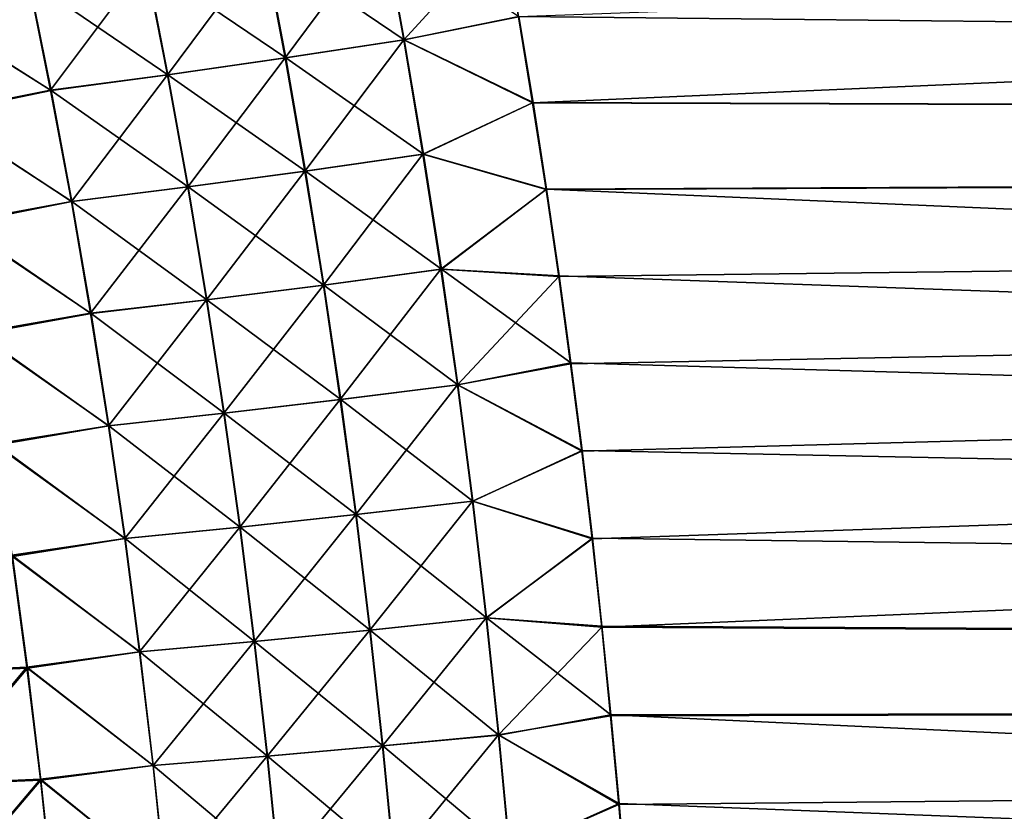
# Model space of a CAD drawing. Header units: metres. Extents: x -22 to 72, y -237 to 23.
# Tile 257 of 363: x 26.74 to 29.44, y 2.72 to 4.89. Entities that reach past the tile are written whole.
import ezdxf

# ---------------------------------------------------------------- set-up
doc = ezdxf.new("R2010")
doc.units = ezdxf.units.M
doc.layers.add('solid_509588_MEDIA_SW0001', color=7, linetype='CONTINUOUS')

msp = doc.modelspace()

# ---------------------------------------------------------------- linework, layer by layer
at = {"layer": 'solid_509588_MEDIA_SW0001'}
for points in [[(59.700001, 6.050081, 64.390388), (59.700001, 4.566034, 64.002403), (27.933525, 5.83762, 64.32769)], [(59.700001, 6.050081, 104.609612), (28.108681, 4.901405, 104.919998), (28.147564, 4.664878, 104.975327)], [(59.700001, 4.566034, 104.997597), (59.700001, 6.050081, 104.609612), (28.147564, 4.664878, 104.975327)], [(59.700001, 4.566034, 64.002403), (27.980946, 5.605196, 64.261871), (27.933525, 5.83762, 64.32769)], [(59.700001, 4.566034, 64.002403), (28.02614, 5.371862, 64.198692), (27.980946, 5.605196, 64.261871)], [(59.700001, 4.566034, 64.002403), (28.069155, 5.137593, 64.138145), (28.02614, 5.371862, 64.198692)], [(27.737408, 5.150652, 104.867119), (27.411051, 5.097554, 104.90715), (27.469227, 4.788699, 104.98156)], [(27.73889, 5.150654, 64.132881), (27.795567, 4.838555, 64.056557), (27.412451, 5.097539, 64.092842)], [(27.794128, 4.838572, 104.943443), (27.737408, 5.150652, 104.867119), (27.469227, 4.788699, 104.98156)], [(27.794128, 4.838572, 104.943443), (28.067711, 5.136972, 104.862015), (27.737408, 5.150652, 104.867119)], [(27.73889, 5.150654, 64.132881), (28.110037, 4.902364, 64.080231), (27.795567, 4.838555, 64.056557)], [(27.794128, 4.838572, 104.943443), (28.108681, 4.901405, 104.919998), (28.067711, 5.136972, 104.862015)], [(59.700001, 4.566034, 64.002403), (28.110037, 4.902364, 64.080231), (28.069155, 5.137593, 64.138145)], [(27.411051, 5.097554, 104.90715), (27.086626, 5.048226, 104.964111), (27.146227, 4.742342, 105.036552)], [(27.412451, 5.097539, 64.092842), (27.470585, 4.788664, 64.018425), (27.087944, 5.048195, 64.035858)], [(27.469227, 4.788699, 104.98156), (27.411051, 5.097554, 104.90715), (27.146227, 4.742342, 105.036552)], [(27.795567, 4.838555, 64.056557), (27.470585, 4.788664, 64.018425), (27.412451, 5.097539, 64.092842)], [(27.086626, 5.048226, 104.964111), (26.76502, 5.002804, 105.037849), (26.826017, 4.69963, 105.108276)], [(27.087944, 5.048195, 64.035858), (27.147507, 4.742291, 63.963413), (26.766258, 5.002758, 63.962101)], [(27.146227, 4.742342, 105.036552), (27.086626, 5.048226, 104.964111), (26.826017, 4.69963, 105.108276)], [(27.470585, 4.788664, 64.018425), (27.147507, 4.742291, 63.963413), (27.087944, 5.048195, 64.035858)], [(26.452246, 4.937495, 105.133766), (26.826017, 4.69963, 105.108276), (26.76502, 5.002804, 105.037849)], [(26.766258, 5.002758, 63.962101), (26.827219, 4.699564, 63.891678), (26.454348, 4.932991, 63.865124)], [(27.147507, 4.742291, 63.963413), (26.827219, 4.699564, 63.891678), (26.766258, 5.002758, 63.962101)], [(26.452246, 4.937495, 105.133766), (26.513973, 4.638118, 105.201462), (26.826017, 4.69963, 105.108276)], [(26.827219, 4.699564, 63.891678), (26.515926, 4.633845, 63.797546), (26.454348, 4.932991, 63.865124)], [(27.794128, 4.838572, 104.943443), (28.147564, 4.664878, 104.975327), (28.108681, 4.901405, 104.919998)], [(27.795567, 4.838555, 64.056557), (28.110037, 4.902364, 64.080231), (28.148829, 4.666151, 64.024963)], [(59.700001, 4.566034, 64.002403), (28.148829, 4.666151, 64.024963), (28.110037, 4.902364, 64.080231)], [(27.794128, 4.838572, 104.943443), (27.469227, 4.788699, 104.98156), (27.523491, 4.477977, 105.051483)], [(27.795567, 4.838555, 64.056557), (27.848392, 4.524573, 63.984837), (27.470585, 4.788664, 64.018425)], [(27.847017, 4.524604, 105.015152), (27.794128, 4.838572, 104.943443), (27.523491, 4.477977, 105.051483)], [(27.847017, 4.524604, 105.015152), (28.147564, 4.664878, 104.975327), (27.794128, 4.838572, 104.943443)], [(27.795567, 4.838555, 64.056557), (28.148829, 4.666151, 64.024963), (27.848392, 4.524573, 63.984837)], [(27.469227, 4.788699, 104.98156), (27.146227, 4.742342, 105.036552), (27.201843, 4.434616, 105.104637)], [(27.470585, 4.788664, 64.018425), (27.524792, 4.477927, 63.948498), (27.147507, 4.742291, 63.963413)], [(27.523491, 4.477977, 105.051483), (27.469227, 4.788699, 104.98156), (27.201843, 4.434616, 105.104637)], [(27.848392, 4.524573, 63.984837), (27.524792, 4.477927, 63.948498), (27.470585, 4.788664, 64.018425)], [(27.146227, 4.742342, 105.036552), (26.826017, 4.69963, 105.108276), (26.882956, 4.39464, 105.174454)], [(27.147507, 4.742291, 63.963413), (27.203068, 4.434549, 63.895332), (26.827219, 4.699564, 63.891678)], [(27.201843, 4.434616, 105.104637), (27.146227, 4.742342, 105.036552), (26.882956, 4.39464, 105.174454)], [(27.524792, 4.477927, 63.948498), (27.203068, 4.434549, 63.895332), (27.147507, 4.742291, 63.963413)], [(26.513973, 4.638118, 105.201462), (26.882956, 4.39464, 105.174454), (26.826017, 4.69963, 105.108276)], [(26.827219, 4.699564, 63.891678), (26.884106, 4.394558, 63.825493), (26.515926, 4.633845, 63.797546)], [(27.203068, 4.434549, 63.895332), (26.884106, 4.394558, 63.825493), (26.827219, 4.699564, 63.891678)], [(27.847017, 4.524604, 105.015152), (28.184401, 4.427372, 105.027992), (28.147564, 4.664878, 104.975327)], [(27.848392, 4.524573, 63.984837), (28.148829, 4.666151, 64.024963), (28.185575, 4.42893, 63.972347)], [(59.700001, 4.566034, 104.997597), (28.147564, 4.664878, 104.975327), (28.184401, 4.427372, 105.027992)], [(59.700001, 4.566034, 64.002403), (28.185575, 4.42893, 63.972347), (28.148829, 4.666151, 64.024963)], [(26.513973, 4.638118, 105.201462), (26.571613, 4.336984, 105.265091), (26.882956, 4.39464, 105.174454)], [(26.884106, 4.394558, 63.825493), (26.573408, 4.332954, 63.734039), (26.515926, 4.633845, 63.797546)], [(59.700001, 4.566034, 104.997597), (28.184401, 4.427372, 105.027992), (28.219133, 4.189031, 105.07795)], [(59.700001, 4.566034, 64.002403), (59.700001, 3.057625, 63.723789), (28.185575, 4.42893, 63.972347)], [(59.700001, 4.566034, 104.997597), (28.219133, 4.189031, 105.07795), (28.251743, 3.949902, 105.125183)], [(59.700001, 4.566034, 104.997597), (28.251743, 3.949902, 105.125183), (28.282259, 3.709931, 105.169701)], [(59.700001, 4.566034, 104.997597), (28.282259, 3.709931, 105.169701), (28.310719, 3.469062, 105.211487)], [(59.700001, 4.566034, 104.997597), (28.310719, 3.469062, 105.211487), (28.337152, 3.227237, 105.250542)], [(59.700001, 3.057625, 105.276207), (59.700001, 4.566034, 104.997597), (28.337152, 3.227237, 105.250542)], [(27.847017, 4.524604, 105.015152), (27.523491, 4.477977, 105.051483), (27.573845, 4.165538, 105.116852)], [(27.848392, 4.524573, 63.984837), (27.897369, 4.208857, 63.917805), (27.524792, 4.477927, 63.948498)], [(27.896072, 4.208898, 105.082184), (27.847017, 4.524604, 105.015152), (27.573845, 4.165538, 105.116852)], [(27.896072, 4.208898, 105.082184), (28.184401, 4.427372, 105.027992), (27.847017, 4.524604, 105.015152)], [(27.848392, 4.524573, 63.984837), (28.185575, 4.42893, 63.972347), (27.897369, 4.208857, 63.917805)], [(27.523491, 4.477977, 105.051483), (27.201843, 4.434616, 105.104637), (27.253471, 4.125198, 105.168282)], [(27.524792, 4.477927, 63.948498), (27.575071, 4.16548, 63.883129), (27.203068, 4.434549, 63.895332)], [(27.573845, 4.165538, 105.116852), (27.523491, 4.477977, 105.051483), (27.253471, 4.125198, 105.168282)], [(27.897369, 4.208857, 63.917805), (27.575071, 4.16548, 63.883129), (27.524792, 4.477927, 63.948498)], [(27.201843, 4.434616, 105.104637), (26.882956, 4.39464, 105.174454), (26.935829, 4.087987, 105.236336)], [(27.203068, 4.434549, 63.895332), (27.254625, 4.125123, 63.831688), (26.884106, 4.394558, 63.825493)], [(27.253471, 4.125198, 105.168282), (27.201843, 4.434616, 105.104637), (26.935829, 4.087987, 105.236336)], [(27.575071, 4.16548, 63.883129), (27.254625, 4.125123, 63.831688), (27.203068, 4.434549, 63.895332)], [(27.897369, 4.208857, 63.917805), (28.185575, 4.42893, 63.972347), (28.220221, 4.190852, 63.922421)], [(59.700001, 3.057625, 63.723789), (28.220221, 4.190852, 63.922421), (28.185575, 4.42893, 63.972347)], [(27.896072, 4.208898, 105.082184), (28.219133, 4.189031, 105.07795), (28.184401, 4.427372, 105.027992)], [(26.571613, 4.336984, 105.265091), (26.935829, 4.087987, 105.236336), (26.882956, 4.39464, 105.174454)], [(26.884106, 4.394558, 63.825493), (26.936914, 4.087896, 63.763618), (26.573408, 4.332954, 63.734039)], [(27.254625, 4.125123, 63.831688), (26.936914, 4.087896, 63.763618), (26.884106, 4.394558, 63.825493)], [(26.571613, 4.336984, 105.265091), (26.625156, 4.034245, 105.32457), (26.935829, 4.087987, 105.236336)], [(26.936914, 4.087896, 63.763618), (26.626789, 4.030469, 63.674667), (26.573408, 4.332954, 63.734039)], [(27.896072, 4.208898, 105.082184), (27.573845, 4.165538, 105.116852), (27.620296, 3.851536, 105.177597)], [(27.897369, 4.208857, 63.917805), (27.942507, 3.891561, 63.855511), (27.575071, 4.16548, 63.883129)], [(27.941307, 3.891604, 105.144478), (27.896072, 4.208898, 105.082184), (27.620296, 3.851536, 105.177597)], [(27.941307, 3.891604, 105.144478), (28.219133, 4.189031, 105.07795), (27.896072, 4.208898, 105.082184)], [(27.897369, 4.208857, 63.917805), (28.220221, 4.190852, 63.922421), (28.252739, 3.951965, 63.87521)], [(27.897369, 4.208857, 63.917805), (28.252739, 3.951965, 63.87521), (27.942507, 3.891561, 63.855511)], [(27.941307, 3.891604, 105.144478), (28.251743, 3.949902, 105.125183), (28.219133, 4.189031, 105.07795)], [(59.700001, 3.057625, 63.723789), (28.252739, 3.951965, 63.87521), (28.220221, 4.190852, 63.922421)], [(27.573845, 4.165538, 105.116852), (27.253471, 4.125198, 105.168282), (27.301117, 3.814241, 105.227432)], [(27.575071, 4.16548, 63.883129), (27.621431, 3.851476, 63.822384), (27.254625, 4.125123, 63.831688)], [(27.620296, 3.851536, 105.177597), (27.573845, 4.165538, 105.116852), (27.301117, 3.814241, 105.227432)], [(27.942507, 3.891561, 63.855511), (27.621431, 3.851476, 63.822384), (27.575071, 4.16548, 63.883129)], [(27.253471, 4.125198, 105.168282), (26.935829, 4.087987, 105.236336), (26.984644, 3.779824, 105.293846)], [(27.254625, 4.125123, 63.831688), (27.302187, 3.814166, 63.772537), (26.936914, 4.087896, 63.763618)], [(27.301117, 3.814241, 105.227432), (27.253471, 4.125198, 105.168282), (26.984644, 3.779824, 105.293846)], [(27.621431, 3.851476, 63.822384), (27.302187, 3.814166, 63.772537), (27.254625, 4.125123, 63.831688)], [(26.625156, 4.034245, 105.32457), (26.984644, 3.779824, 105.293846), (26.935829, 4.087987, 105.236336)], [(26.936914, 4.087896, 63.763618), (26.985649, 3.779734, 63.706112), (26.626789, 4.030469, 63.674667)], [(27.302187, 3.814166, 63.772537), (26.985649, 3.779734, 63.706112), (26.936914, 4.087896, 63.763618)], [(26.625156, 4.034245, 105.32457), (26.674604, 3.73005, 105.379852), (26.984644, 3.779824, 105.293846)], [(26.985649, 3.779734, 63.706112), (26.676069, 3.726544, 63.619488), (26.626789, 4.030469, 63.674667)], [(27.941307, 3.891604, 105.144478), (28.282259, 3.709931, 105.169701), (28.251743, 3.949902, 105.125183)], [(27.942507, 3.891561, 63.855511), (28.252739, 3.951965, 63.87521), (28.283165, 3.712207, 63.830711)], [(59.700001, 3.057625, 63.723789), (28.283165, 3.712207, 63.830711), (28.252739, 3.951965, 63.87521)], [(27.941307, 3.891604, 105.144478), (27.620296, 3.851536, 105.177597), (27.662848, 3.536119, 105.233673)], [(27.942507, 3.891561, 63.855511), (27.983818, 3.572834, 63.798016), (27.621431, 3.851476, 63.822384)], [(27.982725, 3.572871, 105.201973), (27.941307, 3.891604, 105.144478), (27.662848, 3.536119, 105.233673)], [(27.982725, 3.572871, 105.201973), (28.282259, 3.709931, 105.169701), (27.941307, 3.891604, 105.144478)], [(27.942507, 3.891561, 63.855511), (28.283165, 3.712207, 63.830711), (27.983818, 3.572834, 63.798016)], [(27.620296, 3.851536, 105.177597), (27.301117, 3.814241, 105.227432), (27.34478, 3.501897, 105.282036)], [(27.621431, 3.851476, 63.822384), (27.663881, 3.536066, 63.766315), (27.302187, 3.814166, 63.772537)], [(27.662848, 3.536119, 105.233673), (27.620296, 3.851536, 105.177597), (27.34478, 3.501897, 105.282036)], [(27.983818, 3.572834, 63.798016), (27.663881, 3.536066, 63.766315), (27.621431, 3.851476, 63.822384)], [(27.301117, 3.814241, 105.227432), (26.984644, 3.779824, 105.293846), (27.029398, 3.470301, 105.346931)], [(27.302187, 3.814166, 63.772537), (27.345757, 3.501831, 63.717941), (26.985649, 3.779734, 63.706112)], [(27.34478, 3.501897, 105.282036), (27.301117, 3.814241, 105.227432), (27.029398, 3.470301, 105.346931)], [(27.663881, 3.536066, 63.766315), (27.345757, 3.501831, 63.717941), (27.302187, 3.814166, 63.772537)], [(26.674604, 3.73005, 105.379852), (27.029398, 3.470301, 105.346931), (26.984644, 3.779824, 105.293846)], [(26.985649, 3.779734, 63.706112), (27.030313, 3.470222, 63.65303), (26.676069, 3.726544, 63.619488)], [(27.345757, 3.501831, 63.717941), (27.030313, 3.470222, 63.65303), (26.985649, 3.779734, 63.706112)], [(26.674604, 3.73005, 105.379852), (26.719957, 3.424548, 105.430885), (27.029398, 3.470301, 105.346931)], [(27.030313, 3.470222, 63.65303), (26.721252, 3.421326, 63.568562), (26.676069, 3.726544, 63.619488)], [(27.982725, 3.572871, 105.201973), (28.310719, 3.469062, 105.211487), (28.282259, 3.709931, 105.169701)], [(27.983818, 3.572834, 63.798016), (28.283165, 3.712207, 63.830711), (28.311535, 3.471518, 63.788925)], [(59.700001, 3.057625, 63.723789), (28.311535, 3.471518, 63.788925), (28.283165, 3.712207, 63.830711)], [(27.982725, 3.572871, 105.201973), (27.662848, 3.536119, 105.233673), (27.701511, 3.219385, 105.285027)], [(27.983818, 3.572834, 63.798016), (28.021317, 3.252776, 63.745365), (27.663881, 3.536066, 63.766315)], [(28.02034, 3.252802, 105.254631), (27.982725, 3.572871, 105.201973), (27.701511, 3.219385, 105.285027)], [(28.02034, 3.252802, 105.254631), (28.310719, 3.469062, 105.211487), (27.982725, 3.572871, 105.201973)], [(27.983818, 3.572834, 63.798016), (28.311535, 3.471518, 63.788925), (28.021317, 3.252776, 63.745365)], [(27.662848, 3.536119, 105.233673), (27.34478, 3.501897, 105.282036), (27.384476, 3.188259, 105.332039)], [(27.663881, 3.536066, 63.766315), (27.702435, 3.219346, 63.714966), (27.345757, 3.501831, 63.717941)], [(27.701511, 3.219385, 105.285027), (27.662848, 3.536119, 105.233673), (27.384476, 3.188259, 105.332039)], [(28.021317, 3.252776, 63.745365), (27.702435, 3.219346, 63.714966), (27.663881, 3.536066, 63.766315)], [(27.34478, 3.501897, 105.282036), (27.029398, 3.470301, 105.346931), (27.070101, 3.159509, 105.395554)], [(27.345757, 3.501831, 63.717941), (27.385345, 3.188209, 63.667938), (27.030313, 3.470222, 63.65303)], [(27.384476, 3.188259, 105.332039), (27.34478, 3.501897, 105.282036), (27.070101, 3.159509, 105.395554)], [(27.702435, 3.219346, 63.714966), (27.385345, 3.188209, 63.667938), (27.345757, 3.501831, 63.717941)], [(26.719957, 3.424548, 105.430885), (27.070101, 3.159509, 105.395554), (27.029398, 3.470301, 105.346931)], [(27.030313, 3.470222, 63.65303), (27.070919, 3.159448, 63.604416), (26.721252, 3.421326, 63.568562)], [(27.385345, 3.188209, 63.667938), (27.070919, 3.159448, 63.604416), (27.030313, 3.470222, 63.65303)], [(28.02034, 3.252802, 105.254631), (28.337152, 3.227237, 105.250542), (28.310719, 3.469062, 105.211487)], [(28.021317, 3.252776, 63.745365), (28.311535, 3.471518, 63.788925), (28.337883, 3.229835, 63.749863)], [(59.700001, 3.057625, 63.723789), (28.337883, 3.229835, 63.749863), (28.311535, 3.471518, 63.788925)], [(26.453684, 3.102613, 105.572289), (26.761221, 3.117818, 105.477623), (26.719957, 3.424548, 105.430885)], [(26.721252, 3.421326, 63.568562), (26.762346, 3.114889, 63.521915), (26.454592, 3.101047, 63.427437)], [(26.719957, 3.424548, 105.430885), (26.761221, 3.117818, 105.477623), (27.070101, 3.159509, 105.395554)], [(27.070919, 3.159448, 63.604416), (26.762346, 3.114889, 63.521915), (26.721252, 3.421326, 63.568562)], [(28.02034, 3.252802, 105.254631), (27.701511, 3.219385, 105.285027), (27.736305, 2.901396, 105.331627)], [(28.021317, 3.252776, 63.745365), (28.055023, 2.931452, 63.69759), (27.702435, 3.219346, 63.714966)], [(28.054171, 2.931465, 105.302406), (28.02034, 3.252802, 105.254631), (27.736305, 2.901396, 105.331627)], [(28.054171, 2.931465, 105.302406), (28.337152, 3.227237, 105.250542), (28.02034, 3.252802, 105.254631)], [(28.021317, 3.252776, 63.745365), (28.337883, 3.229835, 63.749863), (28.362242, 2.987097, 63.713531)], [(28.021317, 3.252776, 63.745365), (28.362242, 2.987097, 63.713531), (28.055023, 2.931452, 63.69759)], [(27.701511, 3.219385, 105.285027), (27.384476, 3.188259, 105.332039), (27.420216, 2.873379, 105.377426)], [(27.702435, 3.219346, 63.714966), (27.73711, 2.901373, 63.668365), (27.385345, 3.188209, 63.667938)], [(27.736305, 2.901396, 105.331627), (27.701511, 3.219385, 105.285027), (27.420216, 2.873379, 105.377426)], [(28.055023, 2.931452, 63.69759), (27.73711, 2.901373, 63.668365), (27.702435, 3.219346, 63.714966)], [(28.054171, 2.931465, 105.302406), (28.361593, 2.984402, 105.286858), (28.337152, 3.227237, 105.250542)], [(59.700001, 3.057625, 105.276207), (28.337152, 3.227237, 105.250542), (28.361593, 2.984402, 105.286858)], [(59.700001, 3.057625, 63.723789), (28.362242, 2.987097, 63.713531), (28.337883, 3.229835, 63.749863)], [(27.384476, 3.188259, 105.332039), (27.070101, 3.159509, 105.395554), (27.106766, 2.847491, 105.439682)], [(27.385345, 3.188209, 63.667938), (27.420973, 2.873346, 63.622559), (27.070919, 3.159448, 63.604416)], [(27.420216, 2.873379, 105.377426), (27.384476, 3.188259, 105.332039), (27.106766, 2.847491, 105.439682)], [(27.73711, 2.901373, 63.668365), (27.420973, 2.873346, 63.622559), (27.385345, 3.188209, 63.667938)], [(26.761221, 3.117818, 105.477623), (27.106766, 2.847491, 105.439682), (27.070101, 3.159509, 105.395554)], [(27.070919, 3.159448, 63.604416), (27.107479, 2.84745, 63.560291), (26.762346, 3.114889, 63.521915)], [(27.420973, 2.873346, 63.622559), (27.107479, 2.84745, 63.560291), (27.070919, 3.159448, 63.604416)], [(26.453684, 3.102613, 105.572289), (26.491959, 2.796208, 105.613625), (26.761221, 3.117818, 105.477623)], [(26.762346, 3.114889, 63.521915), (26.492737, 2.794809, 63.38615), (26.454592, 3.101047, 63.427437)], [(26.491959, 2.796208, 105.613625), (26.79841, 2.809894, 105.520042), (26.761221, 3.117818, 105.477623)], [(26.762346, 3.114889, 63.521915), (26.799366, 2.807263, 63.479584), (26.492737, 2.794809, 63.38615)], [(26.761221, 3.117818, 105.477623), (26.79841, 2.809894, 105.520042), (27.106766, 2.847491, 105.439682)], [(27.107479, 2.84745, 63.560291), (26.799366, 2.807263, 63.479584), (26.762346, 3.114889, 63.521915)], [(59.700001, 3.057625, 105.276207), (28.361593, 2.984402, 105.286858), (28.383991, 2.740752, 105.320381)], [(59.700001, 3.057625, 63.723789), (59.700001, 1.532902, 63.556023), (28.362242, 2.987097, 63.713531)], [(59.700001, 3.057625, 105.276207), (28.383991, 2.740752, 105.320381), (28.40432, 2.49637, 105.351097)], [(59.700001, 3.057625, 105.276207), (28.40432, 2.49637, 105.351097), (28.422625, 2.251156, 105.37899)], [(59.700001, 3.057625, 105.276207), (28.422625, 2.251156, 105.37899), (28.438946, 2.005008, 105.404068)], [(59.700001, 3.057625, 105.276207), (28.438946, 2.005008, 105.404068), (28.453325, 1.757826, 105.4263)], [(59.700001, 1.532902, 105.443977), (59.700001, 3.057625, 105.276207), (28.453325, 1.757826, 105.4263)], [(28.054171, 2.931465, 105.302406), (28.383991, 2.740752, 105.320381), (28.361593, 2.984402, 105.286858)], [(28.055023, 2.931452, 63.69759), (28.362242, 2.987097, 63.713531), (28.384556, 2.74351, 63.679981)], [(59.700001, 1.532902, 63.556023), (28.384556, 2.74351, 63.679981), (28.362242, 2.987097, 63.713531)], [(28.054171, 2.931465, 105.302406), (27.736305, 2.901396, 105.331627), (27.767248, 2.582216, 105.373444)], [(28.055023, 2.931452, 63.69759), (28.084959, 2.608932, 63.65472), (27.73711, 2.901373, 63.668365)], [(28.084238, 2.608934, 105.345276), (28.054171, 2.931465, 105.302406), (27.767248, 2.582216, 105.373444)], [(28.084238, 2.608934, 105.345276), (28.383991, 2.740752, 105.320381), (28.054171, 2.931465, 105.302406)], [(28.055023, 2.931452, 63.69759), (28.384556, 2.74351, 63.679981), (28.084959, 2.608932, 63.65472)], [(27.736305, 2.901396, 105.331627), (27.420216, 2.873379, 105.377426), (27.452019, 2.557315, 105.418152)], [(27.73711, 2.901373, 63.668365), (27.767931, 2.582206, 63.626553), (27.420973, 2.873346, 63.622559)], [(27.767248, 2.582216, 105.373444), (27.736305, 2.901396, 105.331627), (27.452019, 2.557315, 105.418152)], [(28.084959, 2.608932, 63.65472), (27.767931, 2.582206, 63.626553), (27.73711, 2.901373, 63.668365)], [(27.420216, 2.873379, 105.377426), (27.106766, 2.847491, 105.439682), (27.139414, 2.534298, 105.479286)], [(27.420973, 2.873346, 63.622559), (27.452662, 2.557298, 63.581837), (27.107479, 2.84745, 63.560291)], [(27.452019, 2.557315, 105.418152), (27.420216, 2.873379, 105.377426), (27.139414, 2.534298, 105.479286)], [(27.767931, 2.582206, 63.626553), (27.452662, 2.557298, 63.581837), (27.420973, 2.873346, 63.622559)], [(26.79841, 2.809894, 105.520042), (27.139414, 2.534298, 105.479286), (27.106766, 2.847491, 105.439682)], [(27.107479, 2.84745, 63.560291), (27.140017, 2.534275, 63.520695), (26.799366, 2.807263, 63.479584)], [(27.452662, 2.557298, 63.581837), (27.140017, 2.534275, 63.520695), (27.107479, 2.84745, 63.560291)], [(26.491959, 2.796208, 105.613625), (26.526073, 2.48866, 105.650726), (26.79841, 2.809894, 105.520042)], [(26.526073, 2.48866, 105.650726), (26.831541, 2.500821, 105.558113), (26.79841, 2.809894, 105.520042)], [(26.79841, 2.809894, 105.520042), (26.831541, 2.500821, 105.558113), (27.139414, 2.534298, 105.479286)], [(26.799366, 2.807263, 63.479584), (26.526724, 2.487426, 63.349098), (26.492737, 2.794809, 63.38615)], [(26.799366, 2.807263, 63.479584), (26.832333, 2.498487, 63.441589), (26.526724, 2.487426, 63.349098)], [(27.140017, 2.534275, 63.520695), (26.832333, 2.498487, 63.441589), (26.799366, 2.807263, 63.479584)], [(28.084238, 2.608934, 105.345276), (28.40432, 2.49637, 105.351097), (28.383991, 2.740752, 105.320381)], [(28.084959, 2.608932, 63.65472), (28.384556, 2.74351, 63.679981), (28.404802, 2.499162, 63.649239)], [(59.700001, 1.532902, 63.556023), (28.404802, 2.499162, 63.649239), (28.384556, 2.74351, 63.679981)]]:
    msp.add_3dface(points, dxfattribs=at)

doc.saveas('drawing.dxf')
